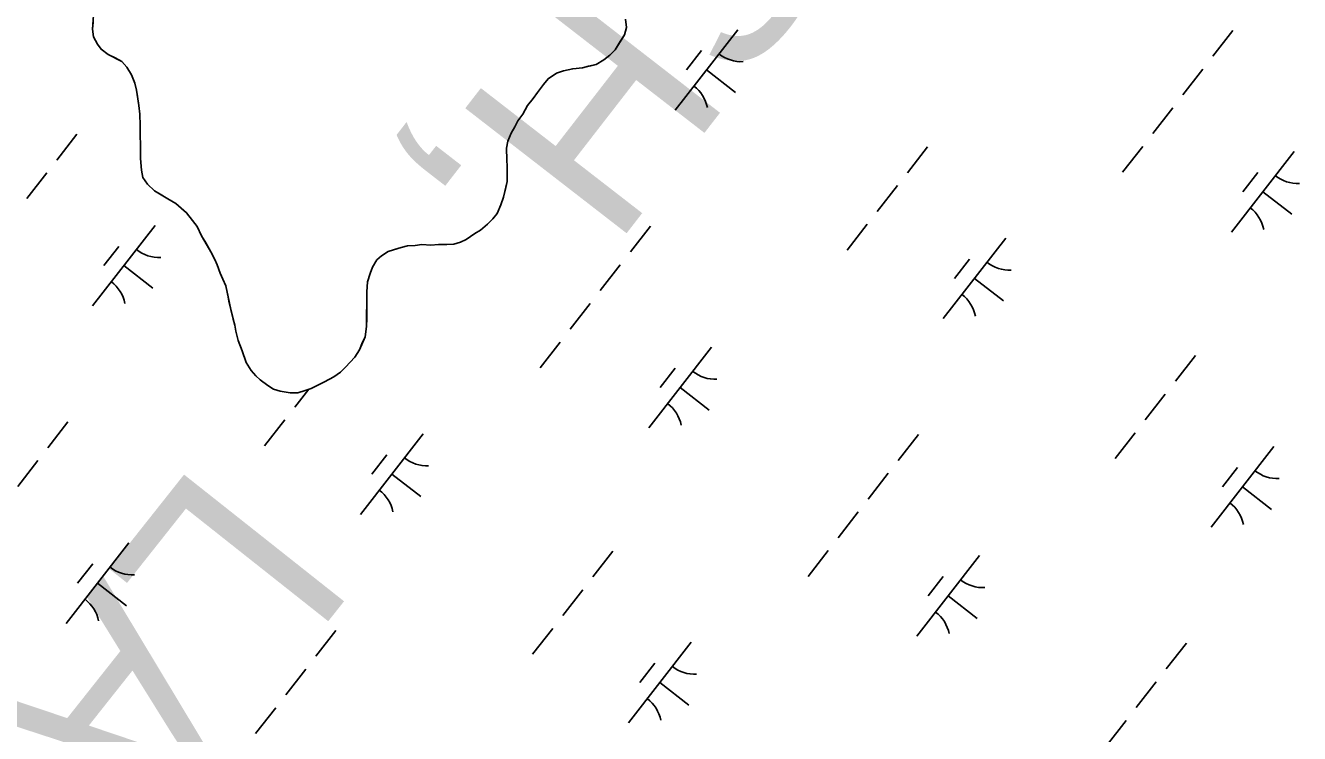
# Model space of a CAD drawing. Extents: x 3888273 to 3909528, y 158682 to 181032.
# Drawn here: x 3895423 to 3896047, y 165523 to 165870 of the extents above; entities that cross this region are included whole.
import ezdxf

# ---------------------------------------------------------------- set-up
doc = ezdxf.new("R2010")
doc.units = 0
for name, color, linetype in [('V-TOPO-GNAM-IDEN', 7, 'Continuous'), ('V-TOPO-SHOR', 7, 'Continuous'), ('V-WETL-SWMP', 7, 'Continuous')]:
    doc.layers.add(name, color=color, linetype=linetype)

msp = doc.modelspace()

# ---------------------------------------------------------------- linework, layer by layer
at = {"layer": 'V-TOPO-SHOR'}
for points in [[(3895559.96, 165690.7), (3895556.46, 165689.48), (3895552.72, 165689.5), (3895547.73, 165690.29), (3895544.5, 165691.3), (3895541.76, 165693.07), (3895538.04, 165695.84), (3895535.8, 165697.85), (3895533.58, 165700.36), (3895531.11, 165704.38), (3895529.15, 165710.13), (3895527.19, 165715.13), (3895525.97, 165719.64), (3895525.49, 165722.63), (3895524.76, 165725.63), (3895523.55, 165730.38), (3895522.82, 165733.63), (3895522.1, 165737.38), (3895521.13, 165741.88), (3895519.65, 165745.13), (3895518.43, 165748.14), (3895516.95, 165752.14), (3895515.73, 165754.89), (3895513.75, 165758.65), (3895511.29, 165762.91), (3895509.31, 165766.42), (3895507.1, 165770.93), (3895504.87, 165773.94), (3895501.9, 165777.7), (3895499.67, 165779.71), (3895496.69, 165782.23), (3895492.71, 165784.51), (3895488.99, 165786.77), (3895486.25, 165788.54), (3895482.78, 165791.81), (3895480.56, 165795.07), (3895479.83, 165798.57), (3895479.37, 165804.31), (3895479.41, 165810.3), (3895479.2, 165816.29), (3895479.23, 165820.54), (3895479.02, 165826.03), (3895478.55, 165830.28), (3895477.83, 165834.77), (3895477.35, 165837.77), (3895476.63, 165841.27), (3895474.91, 165845.27), (3895472.69, 165849.03), (3895470.21, 165851.8), (3895466.98, 165853.57), (3895463.5, 165855.33), (3895460.02, 165857.85), (3895458.29, 165860.36), (3895456.32, 165863.87), (3895455.84, 165867.62), (3895456.12, 165871.11)], [(3895716.95, 165872.58), (3895717.42, 165868.58), (3895716.4, 165864.85), (3895714.38, 165861.62), (3895711.85, 165857.64), (3895709.34, 165854.91), (3895706.33, 165852.69), (3895702.57, 165850.46), (3895698.82, 165849.49), (3895695.82, 165848.76), (3895691.07, 165848.3), (3895686.57, 165847.33), (3895683.07, 165846.11), (3895679.06, 165843.39), (3895676.79, 165840.66), (3895673.77, 165836.68), (3895671.75, 165833.7), (3895668.98, 165830.23), (3895666.71, 165826), (3895664.19, 165822.77), (3895662.68, 165819.79), (3895660.91, 165816.8), (3895659.38, 165812.82), (3895658.61, 165809.33), (3895658.82, 165803.59), (3895659.05, 165800.34), (3895659.02, 165796.6), (3895659, 165793.11), (3895657.97, 165788.62), (3895657.2, 165785.38), (3895655.93, 165781.65), (3895654.15, 165777.42), (3895651.89, 165774.69), (3895649.37, 165772.21), (3895645.86, 165769.24), (3895643.1, 165767.51), (3895638.84, 165764.54), (3895636.08, 165763.31), (3895632.83, 165762.33), (3895629.34, 165762.11), (3895625.35, 165762.14), (3895621.6, 165761.91), (3895617.11, 165762.19), (3895613.86, 165761.72), (3895610.12, 165761.49), (3895607.12, 165760.77), (3895603.86, 165759.79), (3895600.61, 165758.81), (3895597.35, 165756.59), (3895595.09, 165754.61), (3895593.07, 165751.12), (3895591.8, 165747.89), (3895590.53, 165743.9), (3895590.24, 165738.91), (3895590.21, 165734.42), (3895590.19, 165730.43), (3895590.16, 165725.94), (3895590.13, 165721.94), (3895589.35, 165716.96), (3895587.83, 165713.47), (3895586.56, 165710.49), (3895584.29, 165707.01), (3895582.02, 165704.53), (3895579.76, 165702.05), (3895577.25, 165699.57), (3895573.99, 165697.34), (3895569.48, 165694.88), (3895566.47, 165693.4), (3895562.97, 165691.68), (3895559.96, 165690.7)]]:
    msp.add_lwpolyline(points, dxfattribs=at)
at = {"layer": 'V-WETL-SWMP'}
for p, q in [((3895455.84, 165867.62), (3895456.39, 165874.6)), ((3895456.32, 165863.87), (3895455.84, 165867.62)), ((3895717.42, 165868.58), (3895716.39, 165864.85)), ((3895716.95, 165872.58), (3895717.42, 165868.58)), ((3895458.29, 165860.36), (3895456.32, 165863.87)), ((3895716.39, 165864.85), (3895711.85, 165857.64)), ((3895771.94, 165867.45), (3895741.24, 165827.99)), ((3896014.53, 165867.05), (3896004.71, 165854.42)), ((3895460.02, 165857.86), (3895458.29, 165860.36)), ((3895463.5, 165855.34), (3895460.02, 165857.86)), ((3895470.21, 165851.8), (3895463.5, 165855.34)), ((3895711.85, 165857.64), (3895709.34, 165854.91)), ((3895754.18, 165857.19), (3895746.82, 165847.72)), ((3895472.69, 165849.03), (3895470.21, 165851.8)), ((3895474.91, 165845.27), (3895472.69, 165849.03)), ((3895695.82, 165848.76), (3895691.07, 165848.3)), ((3895702.57, 165850.46), (3895695.82, 165848.76)), ((3895706.33, 165852.69), (3895702.57, 165850.46)), ((3895709.34, 165854.91), (3895706.33, 165852.69)), ((3895476.63, 165841.27), (3895474.91, 165845.27)), ((3895679.06, 165843.39), (3895676.79, 165840.66)), ((3895683.07, 165846.11), (3895679.06, 165843.39)), ((3895686.57, 165847.33), (3895683.07, 165846.11)), ((3895691.07, 165848.3), (3895686.57, 165847.33)), ((3895756.59, 165847.72), (3895770.8, 165836.66)), ((3895999.8, 165848.11), (3895989.97, 165835.48)), ((3895477.35, 165837.77), (3895476.63, 165841.27)), ((3895478.55, 165830.27), (3895477.35, 165837.77)), ((3895673.77, 165836.68), (3895671.75, 165833.7)), ((3895676.79, 165840.66), (3895673.77, 165836.68)), ((3895479.02, 165826.03), (3895478.55, 165830.27)), ((3895668.99, 165830.23), (3895666.71, 165826)), ((3895671.75, 165833.7), (3895668.99, 165830.23)), ((3895479.23, 165820.54), (3895479.02, 165826.03)), ((3895666.71, 165826), (3895664.19, 165822.77)), ((3895985.06, 165829.17), (3895975.23, 165816.54)), ((3895479.2, 165816.29), (3895479.23, 165820.54)), ((3895662.68, 165819.79), (3895660.91, 165816.8)), ((3895664.19, 165822.77), (3895662.68, 165819.79)), ((3895448.19, 165816.21), (3895438.36, 165803.58)), ((3895479.41, 165810.3), (3895479.2, 165816.29)), ((3895659.38, 165812.82), (3895658.61, 165809.33)), ((3895660.91, 165816.8), (3895659.38, 165812.82)), ((3895479.37, 165804.31), (3895479.41, 165810.3)), ((3895658.61, 165809.33), (3895658.82, 165803.59)), ((3895864.86, 165809.98), (3895855.03, 165797.36)), ((3895970.32, 165810.23), (3895960.49, 165797.6)), ((3896044.46, 165807.75), (3896013.76, 165768.29)), ((3895479.83, 165798.57), (3895479.37, 165804.31)), ((3895658.82, 165803.59), (3895659.05, 165800.34)), ((3895659.05, 165800.34), (3895659, 165793.11)), ((3895433.45, 165797.27), (3895423.63, 165784.64)), ((3895480.56, 165795.07), (3895479.83, 165798.57)), ((3895482.78, 165791.81), (3895480.56, 165795.07)), ((3895659, 165793.11), (3895657.2, 165785.38)), ((3896026.71, 165797.49), (3896019.34, 165788.02)), ((3895486.25, 165788.54), (3895482.78, 165791.81)), ((3895492.71, 165784.5), (3895486.25, 165788.54)), ((3895850.12, 165791.04), (3895840.29, 165778.41)), ((3896029.11, 165788.02), (3896043.32, 165776.97)), ((3895496.69, 165782.23), (3895492.71, 165784.5)), ((3895501.9, 165777.7), (3895496.69, 165782.23)), ((3895655.93, 165781.65), (3895654.15, 165777.42)), ((3895657.2, 165785.38), (3895655.93, 165781.65)), ((3895504.87, 165773.94), (3895501.9, 165777.7)), ((3895507.1, 165770.93), (3895504.87, 165773.94)), ((3895651.89, 165774.69), (3895649.37, 165772.21)), ((3895654.15, 165777.42), (3895651.89, 165774.69)), ((3895486.55, 165771.53), (3895455.85, 165732.07)), ((3895509.31, 165766.42), (3895507.1, 165770.93)), ((3895645.86, 165769.24), (3895643.1, 165767.51)), ((3895649.37, 165772.21), (3895645.86, 165769.24)), ((3895729.15, 165771.13), (3895719.32, 165758.5)), ((3895835.38, 165772.1), (3895825.56, 165759.47)), ((3895513.75, 165758.65), (3895509.31, 165766.42)), ((3895610.12, 165761.49), (3895607.12, 165760.76)), ((3895613.86, 165761.72), (3895610.12, 165761.49)), ((3895617.11, 165762.19), (3895613.86, 165761.72)), ((3895621.6, 165761.91), (3895617.11, 165762.19)), ((3895625.34, 165762.14), (3895621.6, 165761.91)), ((3895629.34, 165762.11), (3895625.34, 165762.14)), ((3895632.83, 165762.34), (3895629.34, 165762.11)), ((3895636.08, 165763.31), (3895632.83, 165762.34)), ((3895638.84, 165764.54), (3895636.08, 165763.31)), ((3895643.1, 165767.51), (3895638.84, 165764.54)), ((3895903.22, 165765.3), (3895872.52, 165725.84)), ((3895468.8, 165761.27), (3895461.43, 165751.8)), ((3895515.73, 165754.9), (3895513.75, 165758.65)), ((3895597.35, 165756.59), (3895595.09, 165754.61)), ((3895600.61, 165758.81), (3895597.35, 165756.59)), ((3895607.12, 165760.76), (3895600.61, 165758.81)), ((3895471.2, 165751.8), (3895485.41, 165740.75)), ((3895516.96, 165752.14), (3895515.73, 165754.9)), ((3895518.43, 165748.14), (3895516.96, 165752.14)), ((3895593.07, 165751.12), (3895591.8, 165747.89)), ((3895595.09, 165754.61), (3895593.07, 165751.12)), ((3895714.41, 165752.19), (3895704.58, 165739.56)), ((3895885.47, 165755.05), (3895878.1, 165745.58)), ((3895519.65, 165745.13), (3895518.43, 165748.14)), ((3895521.13, 165741.88), (3895519.65, 165745.13)), ((3895590.53, 165743.9), (3895590.24, 165738.91)), ((3895591.8, 165747.89), (3895590.53, 165743.9)), ((3895887.87, 165745.57), (3895902.08, 165734.52)), ((3895523.55, 165730.38), (3895521.13, 165741.88)), ((3895590.24, 165738.91), (3895590.13, 165721.94)), ((3895525.49, 165722.63), (3895523.55, 165730.38)), ((3895699.67, 165733.25), (3895689.85, 165720.62)), ((3895525.97, 165719.63), (3895525.49, 165722.63)), ((3895527.19, 165715.13), (3895525.97, 165719.63)), ((3895590.13, 165721.94), (3895589.35, 165716.96)), ((3895529.15, 165710.13), (3895527.19, 165715.13)), ((3895589.35, 165716.96), (3895586.56, 165710.49)), ((3895684.93, 165714.31), (3895675.11, 165701.68)), ((3895759.08, 165711.83), (3895728.37, 165672.37)), ((3895531.11, 165704.37), (3895529.15, 165710.13)), ((3895584.29, 165707.01), (3895579.76, 165702.05)), ((3895586.56, 165710.49), (3895584.29, 165707.01)), ((3895996.14, 165707.84), (3895986.31, 165695.21)), ((3895533.58, 165700.36), (3895531.11, 165704.37)), ((3895535.8, 165697.85), (3895533.58, 165700.36)), ((3895577.25, 165699.57), (3895573.99, 165697.34)), ((3895579.76, 165702.05), (3895577.25, 165699.57)), ((3895741.32, 165701.58), (3895733.95, 165692.11)), ((3895538.04, 165695.84), (3895535.8, 165697.85)), ((3895541.76, 165693.07), (3895538.04, 165695.84)), ((3895544.5, 165691.3), (3895541.76, 165693.07)), ((3895569.48, 165694.88), (3895562.97, 165691.68)), ((3895573.99, 165697.34), (3895569.48, 165694.88)), ((3895547.73, 165690.28), (3895544.5, 165691.3)), ((3895552.72, 165689.5), (3895547.73, 165690.28)), ((3895556.46, 165689.48), (3895552.72, 165689.5)), ((3895561.74, 165691.28), (3895554.91, 165682.49)), ((3895559.96, 165690.7), (3895556.46, 165689.48)), ((3895562.97, 165691.68), (3895559.96, 165690.7)), ((3895743.72, 165692.1), (3895757.93, 165681.05)), ((3895981.4, 165688.9), (3895971.57, 165676.27)), ((3895443.76, 165675.21), (3895433.94, 165662.59)), ((3895549.99, 165676.18), (3895540.17, 165663.55)), ((3895617.84, 165669.38), (3895587.13, 165629.92)), ((3895860.43, 165668.99), (3895850.6, 165656.36)), ((3895966.66, 165669.95), (3895956.84, 165657.33)), ((3896034.5, 165663.16), (3896003.8, 165623.7)), ((3895429.02, 165656.27), (3895419.2, 165643.64)), ((3895600.08, 165659.13), (3895592.71, 165649.66)), ((3895602.48, 165649.65), (3895616.69, 165638.6)), ((3895845.69, 165650.05), (3895835.86, 165637.42)), ((3896016.75, 165652.9), (3896009.38, 165643.43)), ((3896019.15, 165643.43), (3896033.36, 165632.37)), ((3895830.95, 165631.1), (3895821.13, 165618.48)), ((3895473.69, 165615.91), (3895442.99, 165576.45)), ((3895710.75, 165611.92), (3895700.93, 165599.29)), ((3895816.21, 165612.16), (3895806.39, 165599.53)), ((3895455.93, 165605.66), (3895448.56, 165596.19)), ((3895890.36, 165609.69), (3895859.65, 165570.23)), ((3895872.6, 165599.43), (3895865.23, 165589.96)), ((3895458.34, 165596.18), (3895472.54, 165585.13)), ((3895696.01, 165592.98), (3895686.19, 165580.35)), ((3895875.01, 165589.96), (3895889.21, 165578.9)), ((3895575.04, 165573.07), (3895565.22, 165560.44)), ((3895681.28, 165574.04), (3895671.45, 165561.41)), ((3895749.12, 165567.24), (3895718.41, 165527.78)), ((3895991.71, 165566.84), (3895981.88, 165554.21)), ((3895731.36, 165556.98), (3895723.99, 165547.51)), ((3895560.3, 165554.13), (3895550.48, 165541.5)), ((3895733.76, 165547.51), (3895747.97, 165536.46)), ((3895976.97, 165547.9), (3895967.15, 165535.27)), ((3895545.57, 165535.18), (3895535.74, 165522.56)), ((3895962.23, 165528.96), (3895952.41, 165516.33))]:
    msp.add_line(p, q, dxfattribs=at)
for centre, start, end in [((3895773.74, 165869.37), 231.34298, 272.88664), ((3895739.82, 165825.77), 11.34298, 52.88663), ((3896046.26, 165809.68), 231.34298, 272.88664), ((3896012.34, 165766.08), 11.34298, 52.88663), ((3895488.35, 165773.45), 231.34298, 272.88664), ((3895905.02, 165767.23), 231.34298, 272.88664), ((3895454.43, 165729.85), 11.34298, 52.88663), ((3895871.1, 165723.63), 11.34298, 52.88663), ((3895760.87, 165713.76), 231.34298, 272.88664), ((3895726.95, 165670.16), 11.34298, 52.88663), ((3895619.63, 165671.31), 231.34298, 272.88664), ((3896036.3, 165665.08), 231.34298, 272.88664), ((3895585.71, 165627.71), 11.34298, 52.88663), ((3896002.38, 165621.48), 11.34298, 52.88663), ((3895475.49, 165617.84), 231.34298, 272.88664), ((3895892.15, 165611.61), 231.34298, 272.88664), ((3895441.56, 165574.24), 11.34298, 52.88663), ((3895858.23, 165568.01), 11.34298, 52.88663), ((3895750.91, 165569.16), 231.34298, 272.88664), ((3895716.99, 165525.56), 11.34298, 52.88663)]:
    msp.add_arc(centre, 17.62, start, end, dxfattribs=at)

# ---------------------------------------------------------------- texts
at = {"layer": 'V-TOPO-GNAM-IDEN'}
for s, rotation, p in [('PARISH,', 232.21954, (3895936.79, 166213.83)), ('LA.', 231.61954, (3895507.49, 165658.01))]:
    msp.add_text(s, height=100, rotation=rotation, dxfattribs=at).set_placement(p)

doc.saveas('drawing.dxf')
